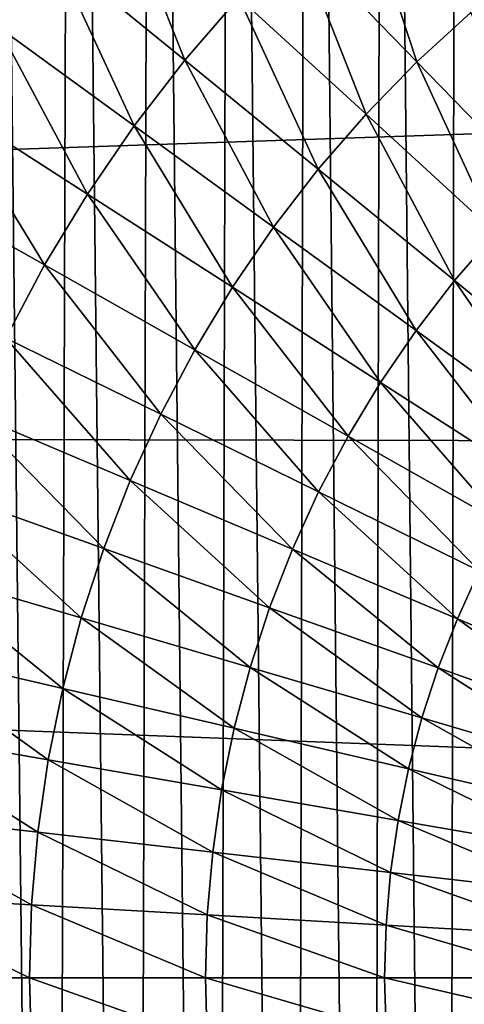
# Model space of a CAD drawing. Header units: millimetres. Extents: x -161 to 161, y -94 to 1149.
# Tile 640 of 656: x 146.95 to 147.589, y -57.588 to -56.173. Entities that reach past the tile are written whole.
import ezdxf

# ---------------------------------------------------------------- set-up
doc = ezdxf.new("R2010")
doc.units = ezdxf.units.MM
doc.header["$LTSCALE"] = 81.481481
for name, color, linetype in [('380', 7, 'CONTINUOUS'), ('383', 7, 'CONTINUOUS'), ('387', 7, 'CONTINUOUS'), ('392', 7, 'CONTINUOUS'), ('393', 7, 'CONTINUOUS')]:
    doc.layers.add(name, color=color, linetype=linetype)

msp = doc.modelspace()

# ---------------------------------------------------------------- linework, layer by layer
at = {"layer": '380', "color": 7, "linetype": 'CONTINUOUS', "true_color": 0xaaaaaa}
for points in [[(135.3, -55.9569, 20.8895), (156.3174, -56.0422, 20.1599), (135.3, -56.7529, 20.9349), (135.3, -55.9569, 20.8895)], [(156.3174, -56.0422, 20.1599), (156.3174, -56.7956, 20.202), (135.3, -56.7529, 20.9349), (156.3174, -56.0422, 20.1599)], [(156.3174, -56.7956, 20.202), (156.3174, -57.55, 20.2161), (135.3, -56.7529, 20.9349), (156.3174, -56.7956, 20.202)], [(135.3, -56.7529, 20.9349), (156.3174, -57.55, 20.2161), (135.3, -57.55, 20.95), (135.3, -56.7529, 20.9349)]]:
    msp.add_3dface(points, dxfattribs=at)
at = {"layer": '383', "color": 7, "linetype": 'CONTINUOUS', "true_color": 0xaaaaaa}
for points in [[(135.3, -57.55, 20.95), (156.3174, -57.55, 20.2161), (156.3174, -58.3044, 20.202), (135.3, -57.55, 20.95)], [(135.3, -57.55, 20.95), (156.3174, -58.3044, 20.202), (135.3, -58.3471, 20.9349), (135.3, -57.55, 20.95)]]:
    msp.add_3dface(points, dxfattribs=at)
at = {"layer": '387', "color": 7, "linetype": 'CONTINUOUS', "true_color": 0xaaaaaa}
for points in [[(147.5795, -53.2188, 61.95), (147.6693, -61.9055, 61.95), (147.6842, -53.1906, 61.95), (147.5795, -53.2188, 61.95)], [(147.4729, -53.2499, 61.95), (147.5628, -61.8765, 61.95), (147.5795, -53.2188, 61.95), (147.4729, -53.2499, 61.95)], [(147.5628, -61.8765, 61.95), (147.6693, -61.9055, 61.95), (147.5795, -53.2188, 61.95), (147.5628, -61.8765, 61.95)], [(147.3641, -53.285, 61.95), (147.4543, -61.8443, 61.95), (147.4729, -53.2499, 61.95), (147.3641, -53.285, 61.95)], [(147.4543, -61.8443, 61.95), (147.5628, -61.8765, 61.95), (147.4729, -53.2499, 61.95), (147.4543, -61.8443, 61.95)], [(147.2532, -53.3244, 61.95), (147.3436, -61.8081, 61.95), (147.3641, -53.285, 61.95), (147.2532, -53.3244, 61.95)], [(147.3436, -61.8081, 61.95), (147.4543, -61.8443, 61.95), (147.3641, -53.285, 61.95), (147.3436, -61.8081, 61.95)], [(147.1401, -53.3674, 61.95), (147.2307, -61.7673, 61.95), (147.2532, -53.3244, 61.95), (147.1401, -53.3674, 61.95)], [(147.2307, -61.7673, 61.95), (147.3436, -61.8081, 61.95), (147.2532, -53.3244, 61.95), (147.2307, -61.7673, 61.95)], [(147.0249, -53.4146, 61.95), (147.1156, -61.7228, 61.95), (147.1401, -53.3674, 61.95), (147.0249, -53.4146, 61.95)], [(147.1156, -61.7228, 61.95), (147.2307, -61.7673, 61.95), (147.1401, -53.3674, 61.95), (147.1156, -61.7228, 61.95)], [(146.9079, -53.4668, 61.95), (146.9984, -61.6739, 61.95), (147.0249, -53.4146, 61.95), (146.9079, -53.4668, 61.95)], [(146.9984, -61.6739, 61.95), (147.1156, -61.7228, 61.95), (147.0249, -53.4146, 61.95), (146.9984, -61.6739, 61.95)], [(146.8793, -61.6199, 61.95), (146.9984, -61.6739, 61.95), (146.9079, -53.4668, 61.95), (146.8793, -61.6199, 61.95)]]:
    msp.add_3dface(points, dxfattribs=at)
at = {"layer": '392', "color": 7, "linetype": 'CONTINUOUS', "true_color": 0xaaaaaa}
for points in [[(146.919, -56.1834, -23.8388), (146.8178, -55.9292, -23.7102), (147.0001, -56.0782, -23.8388), (146.919, -56.1834, -23.8388)], [(147.0001, -56.0782, -23.8388), (147.0871, -55.9779, -23.8388), (147.1873, -56.2313, -23.9549), (147.0001, -56.0782, -23.8388)], [(147.1873, -56.2313, -23.9549), (147.0871, -55.9779, -23.8388), (147.2652, -56.1414, -23.9549), (147.1873, -56.2313, -23.9549)], [(147.3482, -56.0561, -23.9549), (147.4358, -55.9756, -23.9549), (147.5207, -56.2337, -24.058), (147.3482, -56.0561, -23.9549)], [(147.5207, -56.2337, -24.058), (147.4358, -55.9756, -23.9549), (147.598, -56.1628, -24.058), (147.5207, -56.2337, -24.058)], [(147.2652, -56.1414, -23.9549), (147.3482, -56.0561, -23.9549), (147.4477, -56.3088, -24.058), (147.2652, -56.1414, -23.9549)], [(147.4477, -56.3088, -24.058), (147.3482, -56.0561, -23.9549), (147.5207, -56.2337, -24.058), (147.4477, -56.3088, -24.058)], [(146.919, -56.1834, -23.8388), (147.0001, -56.0782, -23.8388), (147.1147, -56.3255, -23.9549), (146.919, -56.1834, -23.8388)], [(147.1147, -56.3255, -23.9549), (147.0001, -56.0782, -23.8388), (147.1873, -56.2313, -23.9549), (147.1147, -56.3255, -23.9549)], [(147.1873, -56.2313, -23.9549), (147.2652, -56.1414, -23.9549), (147.379, -56.3881, -24.058), (147.1873, -56.2313, -23.9549)], [(147.379, -56.3881, -24.058), (147.2652, -56.1414, -23.9549), (147.4477, -56.3088, -24.058), (147.379, -56.3881, -24.058)], [(147.5207, -56.2337, -24.058), (147.598, -56.1628, -24.058), (147.6969, -56.4149, -24.148), (147.5207, -56.2337, -24.058)], [(146.8441, -56.293, -23.8388), (146.919, -56.1834, -23.8388), (147.0475, -56.4237, -23.9549), (146.8441, -56.293, -23.8388)], [(147.0475, -56.4237, -23.9549), (146.919, -56.1834, -23.8388), (147.1147, -56.3255, -23.9549), (147.0475, -56.4237, -23.9549)], [(147.1147, -56.3255, -23.9549), (147.1873, -56.2313, -23.9549), (147.315, -56.4711, -24.058), (147.1147, -56.3255, -23.9549)], [(147.315, -56.4711, -24.058), (147.1873, -56.2313, -23.9549), (147.379, -56.3881, -24.058), (147.315, -56.4711, -24.058)], [(147.4477, -56.3088, -24.058), (147.5207, -56.2337, -24.058), (147.6339, -56.4797, -24.148), (147.4477, -56.3088, -24.058)], [(147.6339, -56.4797, -24.148), (147.5207, -56.2337, -24.058), (147.6969, -56.4149, -24.148), (147.6339, -56.4797, -24.148)], [(146.7755, -56.4067, -23.8388), (146.8441, -56.293, -23.8388), (146.9861, -56.5256, -23.9549), (146.7755, -56.4067, -23.8388)], [(146.9861, -56.5256, -23.9549), (146.8441, -56.293, -23.8388), (147.0475, -56.4237, -23.9549), (146.9861, -56.5256, -23.9549)], [(147.379, -56.3881, -24.058), (147.4477, -56.3088, -24.058), (147.5747, -56.548, -24.148), (147.379, -56.3881, -24.058)], [(147.5747, -56.548, -24.148), (147.4477, -56.3088, -24.058), (147.6339, -56.4797, -24.148), (147.5747, -56.548, -24.148)], [(147.0475, -56.4237, -23.9549), (147.1147, -56.3255, -23.9549), (147.2558, -56.5576, -24.058), (147.0475, -56.4237, -23.9549)], [(147.2558, -56.5576, -24.058), (147.1147, -56.3255, -23.9549), (147.315, -56.4711, -24.058), (147.2558, -56.5576, -24.058)], [(147.315, -56.4711, -24.058), (147.379, -56.3881, -24.058), (147.5195, -56.6196, -24.148), (147.315, -56.4711, -24.058)], [(147.5195, -56.6196, -24.148), (147.379, -56.3881, -24.058), (147.5747, -56.548, -24.148), (147.5195, -56.6196, -24.148)], [(146.9306, -56.6309, -23.9549), (146.7755, -56.4067, -23.8388), (146.9861, -56.5256, -23.9549), (146.9306, -56.6309, -23.9549)], [(146.9861, -56.5256, -23.9549), (147.0475, -56.4237, -23.9549), (147.2017, -56.6474, -24.058), (146.9861, -56.5256, -23.9549)], [(147.2017, -56.6474, -24.058), (147.0475, -56.4237, -23.9549), (147.2558, -56.5576, -24.058), (147.2017, -56.6474, -24.058)], [(147.2558, -56.5576, -24.058), (147.315, -56.4711, -24.058), (147.4684, -56.6943, -24.148), (147.2558, -56.5576, -24.058)], [(147.4684, -56.6943, -24.148), (147.315, -56.4711, -24.058), (147.5195, -56.6196, -24.148), (147.4684, -56.6943, -24.148)], [(147.5747, -56.548, -24.148), (147.6339, -56.4797, -24.148), (147.7737, -56.7108, -24.2246), (147.5747, -56.548, -24.148)], [(146.9306, -56.6309, -23.9549), (146.9861, -56.5256, -23.9549), (147.1528, -56.7401, -24.058), (146.9306, -56.6309, -23.9549)], [(147.1528, -56.7401, -24.058), (146.9861, -56.5256, -23.9549), (147.2017, -56.6474, -24.058), (147.1528, -56.7401, -24.058)], [(147.2017, -56.6474, -24.058), (147.2558, -56.5576, -24.058), (147.4218, -56.7717, -24.148), (147.2017, -56.6474, -24.058)], [(147.4218, -56.7717, -24.148), (147.2558, -56.5576, -24.058), (147.4684, -56.6943, -24.148), (147.4218, -56.7717, -24.148)], [(147.5195, -56.6196, -24.148), (147.5747, -56.548, -24.148), (147.7275, -56.7707, -24.2246), (147.5195, -56.6196, -24.148)], [(147.7275, -56.7707, -24.2246), (147.5747, -56.548, -24.148), (147.7737, -56.7108, -24.2246), (147.7275, -56.7707, -24.2246)], [(147.4684, -56.6943, -24.148), (147.5195, -56.6196, -24.148), (147.6847, -56.8333, -24.2246), (147.4684, -56.6943, -24.148)], [(147.6847, -56.8333, -24.2246), (147.5195, -56.6196, -24.148), (147.7275, -56.7707, -24.2246), (147.6847, -56.8333, -24.2246)], [(146.8811, -56.7391, -23.9549), (146.9306, -56.6309, -23.9549), (147.1092, -56.8355, -24.058), (146.8811, -56.7391, -23.9549)], [(147.1092, -56.8355, -24.058), (146.9306, -56.6309, -23.9549), (147.1528, -56.7401, -24.058), (147.1092, -56.8355, -24.058)], [(147.1528, -56.7401, -24.058), (147.2017, -56.6474, -24.058), (147.3796, -56.8516, -24.148), (147.1528, -56.7401, -24.058)], [(147.3796, -56.8516, -24.148), (147.2017, -56.6474, -24.058), (147.4218, -56.7717, -24.148), (147.3796, -56.8516, -24.148)], [(147.4218, -56.7717, -24.148), (147.4684, -56.6943, -24.148), (147.6456, -56.8981, -24.2246), (147.4218, -56.7717, -24.148)], [(147.6456, -56.8981, -24.2246), (147.4684, -56.6943, -24.148), (147.6847, -56.8333, -24.2246), (147.6456, -56.8981, -24.2246)], [(146.838, -56.8499, -23.9549), (146.8811, -56.7391, -23.9549), (147.0712, -56.9332, -24.058), (146.838, -56.8499, -23.9549)], [(147.0712, -56.9332, -24.058), (146.8811, -56.7391, -23.9549), (147.1092, -56.8355, -24.058), (147.0712, -56.9332, -24.058)], [(147.1092, -56.8355, -24.058), (147.1528, -56.7401, -24.058), (147.342, -56.9338, -24.148), (147.1092, -56.8355, -24.058)], [(147.342, -56.9338, -24.148), (147.1528, -56.7401, -24.058), (147.3796, -56.8516, -24.148), (147.342, -56.9338, -24.148)], [(147.3796, -56.8516, -24.148), (147.4218, -56.7717, -24.148), (147.6103, -56.9651, -24.2246), (147.3796, -56.8516, -24.148)], [(147.6103, -56.9651, -24.2246), (147.4218, -56.7717, -24.148), (147.6456, -56.8981, -24.2246), (147.6103, -56.9651, -24.2246)], [(147.0712, -56.9332, -24.058), (147.1092, -56.8355, -24.058), (147.3092, -57.0181, -24.148), (147.0712, -56.9332, -24.058)], [(147.3092, -57.0181, -24.148), (147.1092, -56.8355, -24.058), (147.342, -56.9338, -24.148), (147.3092, -57.0181, -24.148)], [(146.8012, -56.9631, -23.9549), (146.838, -56.8499, -23.9549), (147.0388, -57.0329, -24.058), (146.8012, -56.9631, -23.9549)], [(147.0388, -57.0329, -24.058), (146.838, -56.8499, -23.9549), (147.0712, -56.9332, -24.058), (147.0388, -57.0329, -24.058)], [(147.342, -56.9338, -24.148), (147.3796, -56.8516, -24.148), (147.5788, -57.0339, -24.2246), (147.342, -56.9338, -24.148)], [(147.5788, -57.0339, -24.2246), (147.3796, -56.8516, -24.148), (147.6103, -56.9651, -24.2246), (147.5788, -57.0339, -24.2246)], [(147.0388, -57.0329, -24.058), (147.0712, -56.9332, -24.058), (147.2813, -57.1041, -24.148), (147.0388, -57.0329, -24.058)], [(147.2813, -57.1041, -24.148), (147.0712, -56.9332, -24.058), (147.3092, -57.0181, -24.148), (147.2813, -57.1041, -24.148)], [(147.3092, -57.0181, -24.148), (147.342, -56.9338, -24.148), (147.5514, -57.1045, -24.2246), (147.3092, -57.0181, -24.148)], [(147.5514, -57.1045, -24.2246), (147.342, -56.9338, -24.148), (147.5788, -57.0339, -24.2246), (147.5514, -57.1045, -24.2246)], [(146.771, -57.0782, -23.9549), (146.8012, -56.9631, -23.9549), (147.0122, -57.1343, -24.058), (146.771, -57.0782, -23.9549)], [(147.0122, -57.1343, -24.058), (146.8012, -56.9631, -23.9549), (147.0388, -57.0329, -24.058), (147.0122, -57.1343, -24.058)], [(147.5788, -57.0339, -24.2246), (147.6103, -56.9651, -24.2246), (147.819, -57.1354, -24.2875), (147.5788, -57.0339, -24.2246)], [(147.2813, -57.1041, -24.148), (147.3092, -57.0181, -24.148), (147.528, -57.1765, -24.2246), (147.2813, -57.1041, -24.148)], [(147.528, -57.1765, -24.2246), (147.3092, -57.0181, -24.148), (147.5514, -57.1045, -24.2246), (147.528, -57.1765, -24.2246)], [(147.0122, -57.1343, -24.058), (147.0388, -57.0329, -24.058), (147.2583, -57.1915, -24.148), (147.0122, -57.1343, -24.058)], [(147.2583, -57.1915, -24.148), (147.0388, -57.0329, -24.058), (147.2813, -57.1041, -24.148), (147.2583, -57.1915, -24.148)], [(147.5514, -57.1045, -24.2246), (147.5788, -57.0339, -24.2246), (147.797, -57.1921, -24.2875), (147.5514, -57.1045, -24.2246)], [(147.797, -57.1921, -24.2875), (147.5788, -57.0339, -24.2246), (147.819, -57.1354, -24.2875), (147.797, -57.1921, -24.2875)], [(146.7473, -57.1948, -23.9549), (146.771, -57.0782, -23.9549), (146.9913, -57.237, -24.058), (146.7473, -57.1948, -23.9549)], [(146.9913, -57.237, -24.058), (146.771, -57.0782, -23.9549), (147.0122, -57.1343, -24.058), (146.9913, -57.237, -24.058)], [(147.2583, -57.1915, -24.148), (147.2813, -57.1041, -24.148), (147.5087, -57.2497, -24.2246), (147.2583, -57.1915, -24.148)], [(147.5087, -57.2497, -24.2246), (147.2813, -57.1041, -24.148), (147.528, -57.1765, -24.2246), (147.5087, -57.2497, -24.2246)], [(147.528, -57.1765, -24.2246), (147.5514, -57.1045, -24.2246), (147.7782, -57.25, -24.2875), (147.528, -57.1765, -24.2246)], [(147.7782, -57.25, -24.2875), (147.5514, -57.1045, -24.2246), (147.797, -57.1921, -24.2875), (147.7782, -57.25, -24.2875)], [(146.9913, -57.237, -24.058), (147.0122, -57.1343, -24.058), (147.2403, -57.2801, -24.148), (146.9913, -57.237, -24.058)], [(147.2403, -57.2801, -24.148), (147.0122, -57.1343, -24.058), (147.2583, -57.1915, -24.148), (147.2403, -57.2801, -24.148)], [(147.5087, -57.2497, -24.2246), (147.528, -57.1765, -24.2246), (147.7627, -57.3088, -24.2875), (147.5087, -57.2497, -24.2246)], [(147.7627, -57.3088, -24.2875), (147.528, -57.1765, -24.2246), (147.7782, -57.25, -24.2875), (147.7627, -57.3088, -24.2875)], [(146.7304, -57.3125, -23.9549), (146.7473, -57.1948, -23.9549), (146.9764, -57.3408, -24.058), (146.7304, -57.3125, -23.9549)], [(146.9764, -57.3408, -24.058), (146.7473, -57.1948, -23.9549), (146.9913, -57.237, -24.058), (146.9764, -57.3408, -24.058)], [(147.2403, -57.2801, -24.148), (147.2583, -57.1915, -24.148), (147.4937, -57.3239, -24.2246), (147.2403, -57.2801, -24.148)], [(147.4937, -57.3239, -24.2246), (147.2583, -57.1915, -24.148), (147.5087, -57.2497, -24.2246), (147.4937, -57.3239, -24.2246)], [(146.9764, -57.3408, -24.058), (146.9913, -57.237, -24.058), (147.2275, -57.3696, -24.148), (146.9764, -57.3408, -24.058)], [(147.2275, -57.3696, -24.148), (146.9913, -57.237, -24.058), (147.2403, -57.2801, -24.148), (147.2275, -57.3696, -24.148)], [(147.4937, -57.3239, -24.2246), (147.5087, -57.2497, -24.2246), (147.7506, -57.3684, -24.2875), (147.4937, -57.3239, -24.2246)], [(147.7506, -57.3684, -24.2875), (147.5087, -57.2497, -24.2246), (147.7627, -57.3088, -24.2875), (147.7506, -57.3684, -24.2875)], [(147.2275, -57.3696, -24.148), (147.2403, -57.2801, -24.148), (147.4829, -57.3989, -24.2246), (147.2275, -57.3696, -24.148)], [(147.4829, -57.3989, -24.2246), (147.2403, -57.2801, -24.148), (147.4937, -57.3239, -24.2246), (147.4829, -57.3989, -24.2246)], [(146.7202, -57.4311, -23.9549), (146.7304, -57.3125, -23.9549), (146.9674, -57.4452, -24.058), (146.7202, -57.4311, -23.9549)], [(146.9674, -57.4452, -24.058), (146.7304, -57.3125, -23.9549), (146.9764, -57.3408, -24.058), (146.9674, -57.4452, -24.058)], [(147.4829, -57.3989, -24.2246), (147.4937, -57.3239, -24.2246), (147.742, -57.4286, -24.2875), (147.4829, -57.3989, -24.2246)], [(147.742, -57.4286, -24.2875), (147.4937, -57.3239, -24.2246), (147.7506, -57.3684, -24.2875), (147.742, -57.4286, -24.2875)], [(146.9674, -57.4452, -24.058), (146.9764, -57.3408, -24.058), (147.2197, -57.4596, -24.148), (146.9674, -57.4452, -24.058)], [(147.2197, -57.4596, -24.148), (146.9764, -57.3408, -24.058), (147.2275, -57.3696, -24.148), (147.2197, -57.4596, -24.148)], [(147.2197, -57.4596, -24.148), (147.2275, -57.3696, -24.148), (147.4764, -57.4743, -24.2246), (147.2197, -57.4596, -24.148)], [(147.4764, -57.4743, -24.2246), (147.2275, -57.3696, -24.148), (147.4829, -57.3989, -24.2246), (147.4764, -57.4743, -24.2246)], [(147.4764, -57.4743, -24.2246), (147.4829, -57.3989, -24.2246), (147.7368, -57.4892, -24.2875), (147.4764, -57.4743, -24.2246)], [(147.7368, -57.4892, -24.2875), (147.4829, -57.3989, -24.2246), (147.742, -57.4286, -24.2875), (147.7368, -57.4892, -24.2875)], [(146.7168, -57.55, -23.9549), (146.7202, -57.4311, -23.9549), (146.9644, -57.55, -24.058), (146.7168, -57.55, -23.9549)], [(146.9644, -57.55, -24.058), (146.7202, -57.4311, -23.9549), (146.9674, -57.4452, -24.058), (146.9644, -57.55, -24.058)], [(146.9644, -57.55, -24.058), (146.9674, -57.4452, -24.058), (147.2172, -57.55, -24.148), (146.9644, -57.55, -24.058)], [(147.2172, -57.55, -24.148), (146.9674, -57.4452, -24.058), (147.2197, -57.4596, -24.148), (147.2172, -57.55, -24.148)], [(147.2172, -57.55, -24.148), (147.2197, -57.4596, -24.148), (147.4743, -57.55, -24.2246), (147.2172, -57.55, -24.148)], [(147.4743, -57.55, -24.2246), (147.2197, -57.4596, -24.148), (147.4764, -57.4743, -24.2246), (147.4743, -57.55, -24.2246)], [(147.4743, -57.55, -24.2246), (147.4764, -57.4743, -24.2246), (147.735, -57.55, -24.2875), (147.4743, -57.55, -24.2246)], [(147.735, -57.55, -24.2875), (147.4764, -57.4743, -24.2246), (147.7368, -57.4892, -24.2875), (147.735, -57.55, -24.2875)]]:
    msp.add_3dface(points, dxfattribs=at)
at = {"layer": '393', "color": 7, "linetype": 'CONTINUOUS', "true_color": 0xaaaaaa}
for points in [[(146.7168, -57.55, -23.9549), (146.9644, -57.55, -24.058), (146.9674, -57.6548, -24.058), (146.7168, -57.55, -23.9549)], [(146.7202, -57.6689, -23.9549), (146.7168, -57.55, -23.9549), (146.9674, -57.6548, -24.058), (146.7202, -57.6689, -23.9549)], [(146.9644, -57.55, -24.058), (147.2172, -57.55, -24.148), (147.2197, -57.6404, -24.148), (146.9644, -57.55, -24.058)], [(146.9674, -57.6548, -24.058), (146.9644, -57.55, -24.058), (147.2197, -57.6404, -24.148), (146.9674, -57.6548, -24.058)], [(147.2172, -57.55, -24.148), (147.4743, -57.55, -24.2246), (147.4764, -57.6257, -24.2246), (147.2172, -57.55, -24.148)], [(147.2197, -57.6404, -24.148), (147.2172, -57.55, -24.148), (147.4764, -57.6257, -24.2246), (147.2197, -57.6404, -24.148)], [(147.4743, -57.55, -24.2246), (147.735, -57.55, -24.2875), (147.7368, -57.6108, -24.2875), (147.4743, -57.55, -24.2246)], [(147.4764, -57.6257, -24.2246), (147.4743, -57.55, -24.2246), (147.7368, -57.6108, -24.2875), (147.4764, -57.6257, -24.2246)]]:
    msp.add_3dface(points, dxfattribs=at)

doc.saveas('drawing.dxf')
